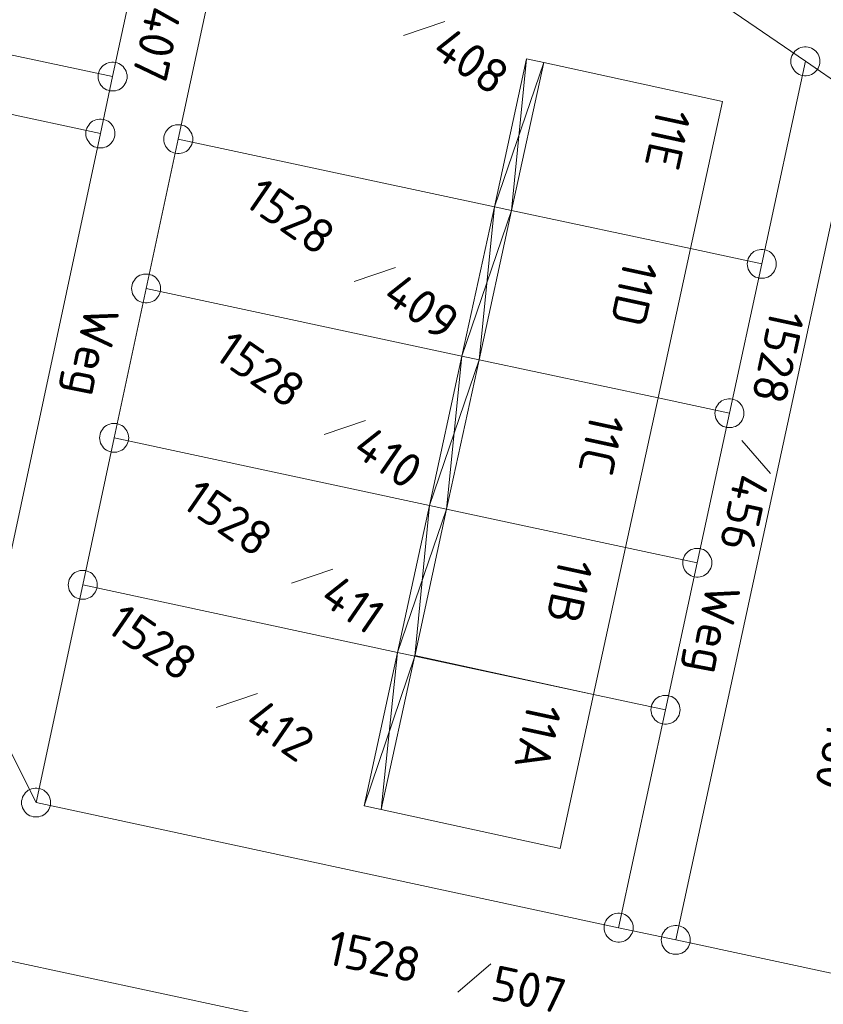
# Model space of a CAD drawing. Header units: metres. Extents: x 3425540 to 3446143, y 5432760 to 5444637.
# Tile 703 of 717: x 3445094 to 3445136, y 5435699 to 5435750. Entities that reach past the tile are written whole.
import ezdxf
from ezdxf.enums import TextEntityAlignment as Align

# ---------------------------------------------------------------- set-up
doc = ezdxf.new("R2010")
doc.units = ezdxf.units.M
doc.layers.add('B_Bestand', color=9, linetype='Continuous', lineweight=18)
doc.layers.add('B_Flurgrenzen', color=9, linetype='Continuous', lineweight=18)
doc.styles.get("Standard").update_dxf_attribs({"font": 'isocpeur.ttf'})

msp = doc.modelspace()

# ---------------------------------------------------------------- linework, layer by layer
at = {"layer": 'B_Bestand'}
for p, q in [((3445118.981, 5435740.249), (3445120.641, 5435747.886)), ((3445118.981, 5435740.249), (3445121.525, 5435747.694)), ((3445119.865, 5435740.06), (3445120.641, 5435747.886)), ((3445120.641, 5435747.886), (3445121.525, 5435747.694)), ((3445117.305, 5435732.541), (3445118.981, 5435740.249)), ((3445117.305, 5435732.541), (3445119.865, 5435740.06)), ((3445118.189, 5435732.352), (3445118.981, 5435740.249)), ((3445115.628, 5435724.831), (3445117.305, 5435732.541)), ((3445115.628, 5435724.831), (3445118.189, 5435732.352)), ((3445116.512, 5435724.641), (3445117.305, 5435732.541)), ((3445113.978, 5435717.244), (3445115.628, 5435724.831)), ((3445113.978, 5435717.244), (3445116.512, 5435724.641)), ((3445114.863, 5435717.054), (3445115.628, 5435724.831)), ((3445112.257, 5435709.323), (3445113.978, 5435717.244)), ((3445112.257, 5435709.323), (3445114.863, 5435717.054)), ((3445113.14, 5435709.131), (3445113.978, 5435717.244)), ((3445112.257, 5435709.323), (3445113.14, 5435709.131))]:
    msp.add_line(p, q, dxfattribs=at)
for points in [[(3445129.101, 5435738.085), (3445130.754, 5435745.688), (3445121.525, 5435747.694), (3445119.865, 5435740.06)], [(3445118.189, 5435732.352), (3445119.865, 5435740.06), (3445129.101, 5435738.085), (3445127.425, 5435730.377)], [(3445125.747, 5435722.662), (3445127.425, 5435730.377), (3445118.189, 5435732.352), (3445116.512, 5435724.641), (3445125.747, 5435722.662)], [(3445125.747, 5435722.662), (3445124.097, 5435715.075), (3445114.863, 5435717.054), (3445116.512, 5435724.641)], [(3445113.14, 5435709.131), (3445122.368, 5435707.124), (3445124.097, 5435715.075), (3445114.869, 5435717.082), (3445113.14, 5435709.131)]]:
    msp.add_lwpolyline(points, dxfattribs=at)
at = {"layer": 'B_Flurgrenzen'}
for p, q in [((3445099.27, 5435746.969), (3445104.009, 5435769.099)), ((3445102.66, 5435743.739), (3445106.39, 5435761.179)), ((3445119.61, 5435758.359), (3445135.03, 5435747.759)), ((3445084.55, 5435750.119), (3445099.27, 5435746.969)), ((3445114.287, 5435749.089), (3445116.419, 5435749.806)), ((3445132.78, 5435737.299), (3445135.03, 5435747.759)), ((3445135.03, 5435747.759), (3445137.75, 5435745.889)), ((3445098.64, 5435744.029), (3445099.27, 5435746.969)), ((3445086.62, 5435746.609), (3445098.64, 5435744.029)), ((3445128.34, 5435702.399), (3445137.75, 5435745.889)), ((3445092.45, 5435715.189), (3445098.64, 5435744.029)), ((3445101, 5435736.029), (3445102.66, 5435743.739)), ((3445102.66, 5435743.739), (3445118.981, 5435740.249)), ((3445118.981, 5435740.249), (3445119.865, 5435740.06)), ((3445119.865, 5435740.06), (3445129.101, 5435738.085)), ((3445129.101, 5435738.085), (3445132.78, 5435737.299)), ((3445131.11, 5435729.589), (3445132.78, 5435737.299)), ((3445111.741, 5435736.391), (3445113.873, 5435737.108)), ((3445099.35, 5435728.319), (3445101, 5435736.029)), ((3445101, 5435736.029), (3445117.305, 5435732.541)), ((3445117.305, 5435732.541), (3445118.189, 5435732.352)), ((3445118.189, 5435732.352), (3445127.425, 5435730.377)), ((3445127.425, 5435730.377), (3445131.11, 5435729.589)), ((3445110.197, 5435728.489), (3445112.329, 5435729.206)), ((3445129.45, 5435721.869), (3445131.11, 5435729.589)), ((3445097.73, 5435720.729), (3445099.35, 5435728.319)), ((3445099.35, 5435728.319), (3445115.628, 5435724.831)), ((3445131.758, 5435728.181), (3445133.232, 5435726.48)), ((3445115.628, 5435724.831), (3445116.512, 5435724.641)), ((3445116.512, 5435724.641), (3445125.747, 5435722.662)), ((3445125.747, 5435722.662), (3445129.45, 5435721.869)), ((3445127.81, 5435714.279), (3445129.45, 5435721.869)), ((3445108.51, 5435720.819), (3445110.642, 5435721.536)), ((3445095.32, 5435709.489), (3445097.73, 5435720.729)), ((3445097.73, 5435720.729), (3445113.978, 5435717.244)), ((3445113.978, 5435717.244), (3445114.863, 5435717.054)), ((3445114.863, 5435717.054), (3445124.097, 5435715.075)), ((3445092.45, 5435715.189), (3445095.32, 5435709.489)), ((3445104.622, 5435714.396), (3445106.754, 5435715.113)), ((3445124.097, 5435715.075), (3445127.81, 5435714.279)), ((3445125.39, 5435703.029), (3445127.81, 5435714.279)), ((3445095.32, 5435709.489), (3445125.39, 5435703.029)), ((3445125.39, 5435703.029), (3445128.34, 5435702.399)), ((3445128.34, 5435702.399), (3445140.11, 5435699.879)), ((3445093.63, 5435701.379), (3445113.89, 5435697.049)), ((3445117.093, 5435699.693), (3445118.79, 5435701.171))]:
    msp.add_line(p, q, dxfattribs=at)
for points in [[(3445135.78, 5435747.759), (3445135.774, 5435747.853), (3445135.756, 5435747.942), (3445135.727, 5435748.037), (3445135.686, 5435748.119), (3445135.632, 5435748.196), (3445135.573, 5435748.273), (3445135.508, 5435748.338), (3445135.432, 5435748.391), (3445135.349, 5435748.438), (3445135.26, 5435748.468), (3445135.172, 5435748.491), (3445135.077, 5435748.503), (3445134.983, 5435748.503), (3445134.888, 5435748.491), (3445134.8, 5435748.468), (3445134.711, 5435748.438), (3445134.628, 5435748.391), (3445134.552, 5435748.338), (3445134.487, 5435748.273), (3445134.428, 5435748.196), (3445134.374, 5435748.119), (3445134.333, 5435748.037), (3445134.304, 5435747.942), (3445134.286, 5435747.853), (3445134.28, 5435747.759), (3445134.286, 5435747.665), (3445134.304, 5435747.576), (3445134.333, 5435747.481), (3445134.374, 5435747.399), (3445134.428, 5435747.322), (3445134.487, 5435747.245), (3445134.552, 5435747.18), (3445134.628, 5435747.127), (3445134.711, 5435747.08), (3445134.8, 5435747.05), (3445134.888, 5435747.027), (3445134.983, 5435747.015), (3445135.077, 5435747.015), (3445135.172, 5435747.027), (3445135.26, 5435747.05), (3445135.349, 5435747.08), (3445135.432, 5435747.127), (3445135.508, 5435747.18), (3445135.573, 5435747.245), (3445135.632, 5435747.322), (3445135.686, 5435747.399), (3445135.727, 5435747.481), (3445135.756, 5435747.576), (3445135.774, 5435747.665), (3445135.78, 5435747.759)], [(3445100.02, 5435746.969), (3445100.014, 5435747.063), (3445099.996, 5435747.152), (3445099.967, 5435747.247), (3445099.926, 5435747.329), (3445099.872, 5435747.406), (3445099.813, 5435747.483), (3445099.748, 5435747.548), (3445099.672, 5435747.601), (3445099.589, 5435747.648), (3445099.5, 5435747.678), (3445099.412, 5435747.701), (3445099.317, 5435747.713), (3445099.223, 5435747.713), (3445099.128, 5435747.701), (3445099.04, 5435747.678), (3445098.951, 5435747.648), (3445098.868, 5435747.601), (3445098.792, 5435747.548), (3445098.727, 5435747.483), (3445098.668, 5435747.406), (3445098.614, 5435747.329), (3445098.573, 5435747.247), (3445098.544, 5435747.152), (3445098.526, 5435747.063), (3445098.52, 5435746.969), (3445098.526, 5435746.875), (3445098.544, 5435746.786), (3445098.573, 5435746.691), (3445098.614, 5435746.609), (3445098.668, 5435746.532), (3445098.727, 5435746.455), (3445098.792, 5435746.39), (3445098.868, 5435746.337), (3445098.951, 5435746.29), (3445099.04, 5435746.26), (3445099.128, 5435746.237), (3445099.223, 5435746.225), (3445099.317, 5435746.225), (3445099.412, 5435746.237), (3445099.5, 5435746.26), (3445099.589, 5435746.29), (3445099.672, 5435746.337), (3445099.748, 5435746.39), (3445099.813, 5435746.455), (3445099.872, 5435746.532), (3445099.926, 5435746.609), (3445099.967, 5435746.691), (3445099.996, 5435746.786), (3445100.014, 5435746.875), (3445100.02, 5435746.969)], [(3445099.39, 5435744.029), (3445099.384, 5435744.123), (3445099.366, 5435744.212), (3445099.337, 5435744.307), (3445099.296, 5435744.389), (3445099.242, 5435744.466), (3445099.183, 5435744.543), (3445099.118, 5435744.608), (3445099.042, 5435744.661), (3445098.959, 5435744.708), (3445098.87, 5435744.738), (3445098.782, 5435744.761), (3445098.687, 5435744.773), (3445098.593, 5435744.773), (3445098.498, 5435744.761), (3445098.41, 5435744.738), (3445098.321, 5435744.708), (3445098.238, 5435744.661), (3445098.162, 5435744.608), (3445098.097, 5435744.543), (3445098.038, 5435744.466), (3445097.984, 5435744.389), (3445097.943, 5435744.307), (3445097.914, 5435744.212), (3445097.896, 5435744.123), (3445097.89, 5435744.029), (3445097.896, 5435743.935), (3445097.914, 5435743.846), (3445097.943, 5435743.751), (3445097.984, 5435743.669), (3445098.038, 5435743.592), (3445098.097, 5435743.515), (3445098.162, 5435743.45), (3445098.238, 5435743.397), (3445098.321, 5435743.35), (3445098.41, 5435743.32), (3445098.498, 5435743.297), (3445098.593, 5435743.285), (3445098.687, 5435743.285), (3445098.782, 5435743.297), (3445098.87, 5435743.32), (3445098.959, 5435743.35), (3445099.042, 5435743.397), (3445099.118, 5435743.45), (3445099.183, 5435743.515), (3445099.242, 5435743.592), (3445099.296, 5435743.669), (3445099.337, 5435743.751), (3445099.366, 5435743.846), (3445099.384, 5435743.935), (3445099.39, 5435744.029)], [(3445103.41, 5435743.739), (3445103.404, 5435743.833), (3445103.386, 5435743.922), (3445103.357, 5435744.017), (3445103.316, 5435744.099), (3445103.262, 5435744.176), (3445103.203, 5435744.253), (3445103.138, 5435744.318), (3445103.062, 5435744.371), (3445102.979, 5435744.418), (3445102.89, 5435744.448), (3445102.802, 5435744.471), (3445102.707, 5435744.483), (3445102.613, 5435744.483), (3445102.518, 5435744.471), (3445102.43, 5435744.448), (3445102.341, 5435744.418), (3445102.258, 5435744.371), (3445102.182, 5435744.318), (3445102.117, 5435744.253), (3445102.058, 5435744.176), (3445102.004, 5435744.099), (3445101.963, 5435744.017), (3445101.934, 5435743.922), (3445101.916, 5435743.833), (3445101.91, 5435743.739), (3445101.916, 5435743.645), (3445101.934, 5435743.556), (3445101.963, 5435743.461), (3445102.004, 5435743.379), (3445102.058, 5435743.302), (3445102.117, 5435743.225), (3445102.182, 5435743.16), (3445102.258, 5435743.107), (3445102.341, 5435743.06), (3445102.43, 5435743.03), (3445102.518, 5435743.007), (3445102.613, 5435742.995), (3445102.707, 5435742.995), (3445102.802, 5435743.007), (3445102.89, 5435743.03), (3445102.979, 5435743.06), (3445103.062, 5435743.107), (3445103.138, 5435743.16), (3445103.203, 5435743.225), (3445103.262, 5435743.302), (3445103.316, 5435743.379), (3445103.357, 5435743.461), (3445103.386, 5435743.556), (3445103.404, 5435743.645), (3445103.41, 5435743.739)], [(3445133.53, 5435737.299), (3445133.524, 5435737.393), (3445133.506, 5435737.482), (3445133.477, 5435737.577), (3445133.436, 5435737.659), (3445133.382, 5435737.736), (3445133.323, 5435737.813), (3445133.258, 5435737.878), (3445133.182, 5435737.931), (3445133.099, 5435737.978), (3445133.01, 5435738.008), (3445132.922, 5435738.031), (3445132.827, 5435738.043), (3445132.733, 5435738.043), (3445132.638, 5435738.031), (3445132.55, 5435738.008), (3445132.461, 5435737.978), (3445132.378, 5435737.931), (3445132.302, 5435737.878), (3445132.237, 5435737.813), (3445132.178, 5435737.736), (3445132.124, 5435737.659), (3445132.083, 5435737.577), (3445132.054, 5435737.482), (3445132.036, 5435737.393), (3445132.03, 5435737.299), (3445132.036, 5435737.205), (3445132.054, 5435737.116), (3445132.083, 5435737.021), (3445132.124, 5435736.939), (3445132.178, 5435736.862), (3445132.237, 5435736.785), (3445132.302, 5435736.72), (3445132.378, 5435736.667), (3445132.461, 5435736.62), (3445132.55, 5435736.59), (3445132.638, 5435736.567), (3445132.733, 5435736.555), (3445132.827, 5435736.555), (3445132.922, 5435736.567), (3445133.01, 5435736.59), (3445133.099, 5435736.62), (3445133.182, 5435736.667), (3445133.258, 5435736.72), (3445133.323, 5435736.785), (3445133.382, 5435736.862), (3445133.436, 5435736.939), (3445133.477, 5435737.021), (3445133.506, 5435737.116), (3445133.524, 5435737.205), (3445133.53, 5435737.299)], [(3445101.75, 5435736.029), (3445101.744, 5435736.123), (3445101.726, 5435736.212), (3445101.697, 5435736.307), (3445101.656, 5435736.389), (3445101.602, 5435736.466), (3445101.543, 5435736.543), (3445101.478, 5435736.608), (3445101.402, 5435736.661), (3445101.319, 5435736.708), (3445101.23, 5435736.738), (3445101.142, 5435736.761), (3445101.047, 5435736.773), (3445100.953, 5435736.773), (3445100.858, 5435736.761), (3445100.77, 5435736.738), (3445100.681, 5435736.708), (3445100.598, 5435736.661), (3445100.522, 5435736.608), (3445100.457, 5435736.543), (3445100.398, 5435736.466), (3445100.344, 5435736.389), (3445100.303, 5435736.307), (3445100.274, 5435736.212), (3445100.256, 5435736.123), (3445100.25, 5435736.029), (3445100.256, 5435735.935), (3445100.274, 5435735.846), (3445100.303, 5435735.751), (3445100.344, 5435735.669), (3445100.398, 5435735.592), (3445100.457, 5435735.515), (3445100.522, 5435735.45), (3445100.598, 5435735.397), (3445100.681, 5435735.35), (3445100.77, 5435735.32), (3445100.858, 5435735.297), (3445100.953, 5435735.285), (3445101.047, 5435735.285), (3445101.142, 5435735.297), (3445101.23, 5435735.32), (3445101.319, 5435735.35), (3445101.402, 5435735.397), (3445101.478, 5435735.45), (3445101.543, 5435735.515), (3445101.602, 5435735.592), (3445101.656, 5435735.669), (3445101.697, 5435735.751), (3445101.726, 5435735.846), (3445101.744, 5435735.935), (3445101.75, 5435736.029)], [(3445131.86, 5435729.589), (3445131.854, 5435729.683), (3445131.836, 5435729.772), (3445131.807, 5435729.867), (3445131.766, 5435729.949), (3445131.712, 5435730.026), (3445131.653, 5435730.103), (3445131.588, 5435730.168), (3445131.512, 5435730.221), (3445131.429, 5435730.268), (3445131.34, 5435730.298), (3445131.252, 5435730.321), (3445131.157, 5435730.333), (3445131.063, 5435730.333), (3445130.968, 5435730.321), (3445130.88, 5435730.298), (3445130.791, 5435730.268), (3445130.708, 5435730.221), (3445130.632, 5435730.168), (3445130.567, 5435730.103), (3445130.508, 5435730.026), (3445130.454, 5435729.949), (3445130.413, 5435729.867), (3445130.384, 5435729.772), (3445130.366, 5435729.683), (3445130.36, 5435729.589), (3445130.366, 5435729.495), (3445130.384, 5435729.406), (3445130.413, 5435729.311), (3445130.454, 5435729.229), (3445130.508, 5435729.152), (3445130.567, 5435729.075), (3445130.632, 5435729.01), (3445130.708, 5435728.957), (3445130.791, 5435728.91), (3445130.88, 5435728.88), (3445130.968, 5435728.857), (3445131.063, 5435728.845), (3445131.157, 5435728.845), (3445131.252, 5435728.857), (3445131.34, 5435728.88), (3445131.429, 5435728.91), (3445131.512, 5435728.957), (3445131.588, 5435729.01), (3445131.653, 5435729.075), (3445131.712, 5435729.152), (3445131.766, 5435729.229), (3445131.807, 5435729.311), (3445131.836, 5435729.406), (3445131.854, 5435729.495), (3445131.86, 5435729.589)], [(3445100.1, 5435728.319), (3445100.094, 5435728.413), (3445100.076, 5435728.502), (3445100.047, 5435728.597), (3445100.006, 5435728.679), (3445099.952, 5435728.756), (3445099.893, 5435728.833), (3445099.828, 5435728.898), (3445099.752, 5435728.951), (3445099.669, 5435728.998), (3445099.58, 5435729.028), (3445099.492, 5435729.051), (3445099.397, 5435729.063), (3445099.303, 5435729.063), (3445099.208, 5435729.051), (3445099.12, 5435729.028), (3445099.031, 5435728.998), (3445098.948, 5435728.951), (3445098.872, 5435728.898), (3445098.807, 5435728.833), (3445098.748, 5435728.756), (3445098.694, 5435728.679), (3445098.653, 5435728.597), (3445098.624, 5435728.502), (3445098.606, 5435728.413), (3445098.6, 5435728.319), (3445098.606, 5435728.225), (3445098.624, 5435728.136), (3445098.653, 5435728.041), (3445098.694, 5435727.959), (3445098.748, 5435727.882), (3445098.807, 5435727.805), (3445098.872, 5435727.74), (3445098.948, 5435727.687), (3445099.031, 5435727.64), (3445099.12, 5435727.61), (3445099.208, 5435727.587), (3445099.303, 5435727.575), (3445099.397, 5435727.575), (3445099.492, 5435727.587), (3445099.58, 5435727.61), (3445099.669, 5435727.64), (3445099.752, 5435727.687), (3445099.828, 5435727.74), (3445099.893, 5435727.805), (3445099.952, 5435727.882), (3445100.006, 5435727.959), (3445100.047, 5435728.041), (3445100.076, 5435728.136), (3445100.094, 5435728.225), (3445100.1, 5435728.319)], [(3445130.2, 5435721.869), (3445130.194, 5435721.963), (3445130.176, 5435722.052), (3445130.147, 5435722.147), (3445130.106, 5435722.229), (3445130.052, 5435722.306), (3445129.993, 5435722.383), (3445129.928, 5435722.448), (3445129.852, 5435722.501), (3445129.769, 5435722.548), (3445129.68, 5435722.578), (3445129.592, 5435722.601), (3445129.497, 5435722.613), (3445129.403, 5435722.613), (3445129.308, 5435722.601), (3445129.22, 5435722.578), (3445129.131, 5435722.548), (3445129.048, 5435722.501), (3445128.972, 5435722.448), (3445128.907, 5435722.383), (3445128.848, 5435722.306), (3445128.794, 5435722.229), (3445128.753, 5435722.147), (3445128.724, 5435722.052), (3445128.706, 5435721.963), (3445128.7, 5435721.869), (3445128.706, 5435721.775), (3445128.724, 5435721.686), (3445128.753, 5435721.591), (3445128.794, 5435721.509), (3445128.848, 5435721.432), (3445128.907, 5435721.355), (3445128.972, 5435721.29), (3445129.048, 5435721.237), (3445129.131, 5435721.19), (3445129.22, 5435721.16), (3445129.308, 5435721.137), (3445129.403, 5435721.125), (3445129.497, 5435721.125), (3445129.592, 5435721.137), (3445129.68, 5435721.16), (3445129.769, 5435721.19), (3445129.852, 5435721.237), (3445129.928, 5435721.29), (3445129.993, 5435721.355), (3445130.052, 5435721.432), (3445130.106, 5435721.509), (3445130.147, 5435721.591), (3445130.176, 5435721.686), (3445130.194, 5435721.775), (3445130.2, 5435721.869)], [(3445098.48, 5435720.729), (3445098.474, 5435720.823), (3445098.456, 5435720.912), (3445098.427, 5435721.007), (3445098.386, 5435721.089), (3445098.332, 5435721.166), (3445098.273, 5435721.243), (3445098.208, 5435721.308), (3445098.132, 5435721.361), (3445098.049, 5435721.408), (3445097.96, 5435721.438), (3445097.872, 5435721.461), (3445097.777, 5435721.473), (3445097.683, 5435721.473), (3445097.588, 5435721.461), (3445097.5, 5435721.438), (3445097.411, 5435721.408), (3445097.328, 5435721.361), (3445097.252, 5435721.308), (3445097.187, 5435721.243), (3445097.128, 5435721.166), (3445097.074, 5435721.089), (3445097.033, 5435721.007), (3445097.004, 5435720.912), (3445096.986, 5435720.823), (3445096.98, 5435720.729), (3445096.986, 5435720.635), (3445097.004, 5435720.546), (3445097.033, 5435720.451), (3445097.074, 5435720.369), (3445097.128, 5435720.292), (3445097.187, 5435720.215), (3445097.252, 5435720.15), (3445097.328, 5435720.097), (3445097.411, 5435720.05), (3445097.5, 5435720.02), (3445097.588, 5435719.997), (3445097.683, 5435719.985), (3445097.777, 5435719.985), (3445097.872, 5435719.997), (3445097.96, 5435720.02), (3445098.049, 5435720.05), (3445098.132, 5435720.097), (3445098.208, 5435720.15), (3445098.273, 5435720.215), (3445098.332, 5435720.292), (3445098.386, 5435720.369), (3445098.427, 5435720.451), (3445098.456, 5435720.546), (3445098.474, 5435720.635), (3445098.48, 5435720.729)], [(3445128.56, 5435714.279), (3445128.554, 5435714.373), (3445128.536, 5435714.462), (3445128.507, 5435714.557), (3445128.466, 5435714.639), (3445128.412, 5435714.716), (3445128.353, 5435714.793), (3445128.288, 5435714.858), (3445128.212, 5435714.911), (3445128.129, 5435714.958), (3445128.04, 5435714.988), (3445127.952, 5435715.011), (3445127.857, 5435715.023), (3445127.763, 5435715.023), (3445127.668, 5435715.011), (3445127.58, 5435714.988), (3445127.491, 5435714.958), (3445127.408, 5435714.911), (3445127.332, 5435714.858), (3445127.267, 5435714.793), (3445127.208, 5435714.716), (3445127.154, 5435714.639), (3445127.113, 5435714.557), (3445127.084, 5435714.462), (3445127.066, 5435714.373), (3445127.06, 5435714.279), (3445127.066, 5435714.185), (3445127.084, 5435714.096), (3445127.113, 5435714.001), (3445127.154, 5435713.919), (3445127.208, 5435713.842), (3445127.267, 5435713.765), (3445127.332, 5435713.7), (3445127.408, 5435713.647), (3445127.491, 5435713.6), (3445127.58, 5435713.57), (3445127.668, 5435713.547), (3445127.763, 5435713.535), (3445127.857, 5435713.535), (3445127.952, 5435713.547), (3445128.04, 5435713.57), (3445128.129, 5435713.6), (3445128.212, 5435713.647), (3445128.288, 5435713.7), (3445128.353, 5435713.765), (3445128.412, 5435713.842), (3445128.466, 5435713.919), (3445128.507, 5435714.001), (3445128.536, 5435714.096), (3445128.554, 5435714.185), (3445128.56, 5435714.279)], [(3445096.07, 5435709.489), (3445096.064, 5435709.583), (3445096.046, 5435709.672), (3445096.017, 5435709.767), (3445095.976, 5435709.849), (3445095.922, 5435709.926), (3445095.863, 5435710.003), (3445095.798, 5435710.068), (3445095.722, 5435710.121), (3445095.639, 5435710.168), (3445095.55, 5435710.198), (3445095.462, 5435710.221), (3445095.367, 5435710.233), (3445095.273, 5435710.233), (3445095.178, 5435710.221), (3445095.09, 5435710.198), (3445095.001, 5435710.168), (3445094.918, 5435710.121), (3445094.842, 5435710.068), (3445094.777, 5435710.003), (3445094.718, 5435709.926), (3445094.664, 5435709.849), (3445094.623, 5435709.767), (3445094.594, 5435709.672), (3445094.576, 5435709.583), (3445094.57, 5435709.489), (3445094.576, 5435709.395), (3445094.594, 5435709.306), (3445094.623, 5435709.211), (3445094.664, 5435709.129), (3445094.718, 5435709.052), (3445094.777, 5435708.975), (3445094.842, 5435708.91), (3445094.918, 5435708.857), (3445095.001, 5435708.81), (3445095.09, 5435708.78), (3445095.178, 5435708.757), (3445095.273, 5435708.745), (3445095.367, 5435708.745), (3445095.462, 5435708.757), (3445095.55, 5435708.78), (3445095.639, 5435708.81), (3445095.722, 5435708.857), (3445095.798, 5435708.91), (3445095.863, 5435708.975), (3445095.922, 5435709.052), (3445095.976, 5435709.129), (3445096.017, 5435709.211), (3445096.046, 5435709.306), (3445096.064, 5435709.395), (3445096.07, 5435709.489)], [(3445126.14, 5435703.029), (3445126.134, 5435703.123), (3445126.116, 5435703.212), (3445126.087, 5435703.307), (3445126.046, 5435703.389), (3445125.992, 5435703.466), (3445125.933, 5435703.543), (3445125.868, 5435703.608), (3445125.792, 5435703.661), (3445125.709, 5435703.708), (3445125.62, 5435703.738), (3445125.532, 5435703.761), (3445125.437, 5435703.773), (3445125.343, 5435703.773), (3445125.248, 5435703.761), (3445125.16, 5435703.738), (3445125.071, 5435703.708), (3445124.988, 5435703.661), (3445124.912, 5435703.608), (3445124.847, 5435703.543), (3445124.788, 5435703.466), (3445124.734, 5435703.389), (3445124.693, 5435703.307), (3445124.664, 5435703.212), (3445124.646, 5435703.123), (3445124.64, 5435703.029), (3445124.646, 5435702.935), (3445124.664, 5435702.846), (3445124.693, 5435702.751), (3445124.734, 5435702.669), (3445124.788, 5435702.592), (3445124.847, 5435702.515), (3445124.912, 5435702.45), (3445124.988, 5435702.397), (3445125.071, 5435702.35), (3445125.16, 5435702.32), (3445125.248, 5435702.297), (3445125.343, 5435702.285), (3445125.437, 5435702.285), (3445125.532, 5435702.297), (3445125.62, 5435702.32), (3445125.709, 5435702.35), (3445125.792, 5435702.397), (3445125.868, 5435702.45), (3445125.933, 5435702.515), (3445125.992, 5435702.592), (3445126.046, 5435702.669), (3445126.087, 5435702.751), (3445126.116, 5435702.846), (3445126.134, 5435702.935), (3445126.14, 5435703.029)], [(3445129.09, 5435702.399), (3445129.084, 5435702.493), (3445129.066, 5435702.582), (3445129.037, 5435702.677), (3445128.996, 5435702.759), (3445128.942, 5435702.836), (3445128.883, 5435702.913), (3445128.818, 5435702.978), (3445128.742, 5435703.031), (3445128.659, 5435703.078), (3445128.57, 5435703.108), (3445128.482, 5435703.131), (3445128.387, 5435703.143), (3445128.293, 5435703.143), (3445128.198, 5435703.131), (3445128.11, 5435703.108), (3445128.021, 5435703.078), (3445127.938, 5435703.031), (3445127.862, 5435702.978), (3445127.797, 5435702.913), (3445127.738, 5435702.836), (3445127.684, 5435702.759), (3445127.643, 5435702.677), (3445127.614, 5435702.582), (3445127.596, 5435702.493), (3445127.59, 5435702.399), (3445127.596, 5435702.305), (3445127.614, 5435702.216), (3445127.643, 5435702.121), (3445127.684, 5435702.039), (3445127.738, 5435701.962), (3445127.797, 5435701.885), (3445127.862, 5435701.82), (3445127.938, 5435701.767), (3445128.021, 5435701.72), (3445128.11, 5435701.69), (3445128.198, 5435701.667), (3445128.293, 5435701.655), (3445128.387, 5435701.655), (3445128.482, 5435701.667), (3445128.57, 5435701.69), (3445128.659, 5435701.72), (3445128.742, 5435701.767), (3445128.818, 5435701.82), (3445128.883, 5435701.885), (3445128.942, 5435701.962), (3445128.996, 5435702.039), (3445129.037, 5435702.121), (3445129.066, 5435702.216), (3445129.084, 5435702.305), (3445129.09, 5435702.399)]]:
    msp.add_lwpolyline(points, dxfattribs=at)

# ---------------------------------------------------------------- texts
at = {"layer": 'B_Bestand'}
for s, rotation, p in [('11E', 257.7298, (3445127.929, 5435743.729)), ('11D', 257.7298, (3445126.199, 5435735.768)), ('Weg', 258.651, (3445098.022, 5435732.782)), ('11C', 257.7298, (3445124.503, 5435727.967)), ('11B', 257.7298, (3445122.855, 5435720.381)), ('Weg', 259.254, (3445130.113, 5435718.45)), ('11A', 257.7298, (3445121.22, 5435712.86))]:
    msp.add_text(s, height=1.8, rotation=rotation, dxfattribs=at).set_placement(p, align=Align.MIDDLE)
at = {"layer": 'B_Flurgrenzen'}
for s, rotation, p in [('407', 257.9076, (3445101.067, 5435750.715)), ('408', 325.4543, (3445115.646, 5435748.154)), ('1528', 325.4543, (3445105.966, 5435740.367)), ('409', 325.4543, (3445113.1, 5435735.456)), ('1528', 257.791, (3445133.242, 5435735.034)), ('1528', 325.4543, (3445104.422, 5435732.465)), ('410', 325.4543, (3445111.556, 5435727.554)), ('456', 257.791, (3445131.41, 5435726.569)), ('1528', 325.4543, (3445102.735, 5435724.795)), ('411', 325.4543, (3445109.869, 5435719.884)), ('1528', 325.4543, (3445098.847, 5435718.372)), ('412', 325.4543, (3445105.981, 5435713.461)), ('460', 257.791, (3445136.309, 5435714.156)), ('1528', 347.9361, (3445110.238, 5435701.159)), ('507', 347.9361, (3445118.708, 5435699.349))]:
    msp.add_text(s, height=1.8, rotation=rotation, dxfattribs=at).set_placement(p)

doc.saveas('drawing.dxf')
